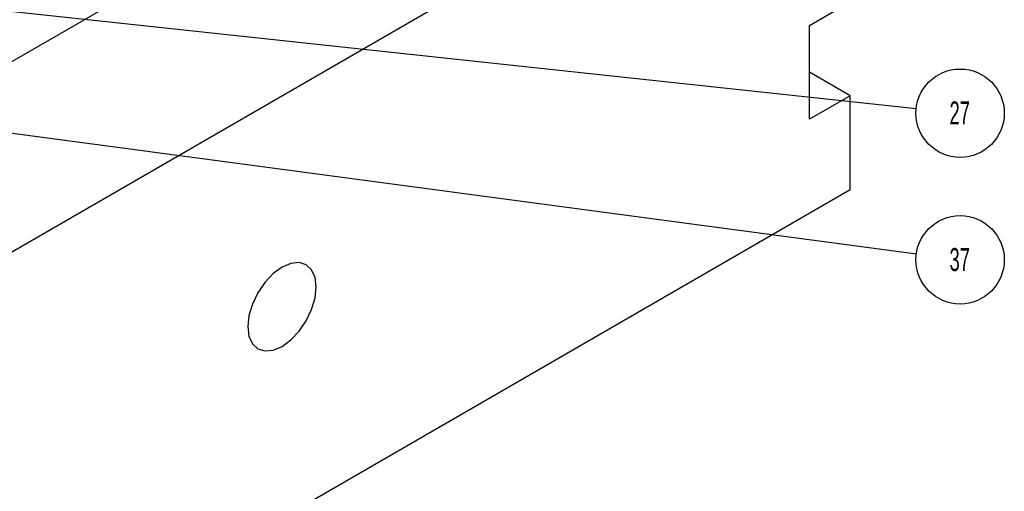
# Model space of a CAD drawing. Header units: inches. Extents: x 1880 to 2363, y -453 to -54.
# Tile 905 of 1056: x 2079.35 to 2083.64, y -72.06 to -70.01. Entities that reach past the tile are written whole.
import ezdxf

# ---------------------------------------------------------------- set-up
doc = ezdxf.new("R2010")
doc.units = ezdxf.units.IN
doc.header["$LTSCALE"] = 0.5
doc.header["$MEASUREMENT"] = 0
for name, color, linetype in [('DIE-M-S3', 8, 'Continuous'), ('DSS-M-S', 53, 'Continuous'), ('SID-M-S', 105, 'Continuous')]:
    doc.layers.add(name, color=color, linetype=linetype)
doc.styles.add('SLDTEXTSTYLE0', font='TXT', dxfattribs={"width": 0.595745})

msp = doc.modelspace()

# ---------------------------------------------------------------- linework, layer by layer
at = {"layer": 'DIE-M-S3', "linetype": 'Continuous', "lineweight": 25}
msp.add_line((2078.89535, -70.432), (2079.79691, -69.91154), dxfattribs=at)
at = {"layer": 'DSS-M-S', "linetype": 'Continuous', "lineweight": 25}
for p, q in [((2078.72918, -71.35658), (2082.97182, -68.90736)), ((2082.79505, -70.03008), (2082.97182, -69.92803)), ((2082.79505, -70.43835), (2082.79505, -70.03008)), ((2082.97182, -70.3363), (2082.79505, -70.23425)), ((2082.97182, -70.3363), (2082.79505, -70.43835)), ((2082.97182, -70.74457), (2082.97182, -70.3363)), ((2073.07233, -76.45943), (2082.97182, -70.74457)), ((2080.53556, -71.06601), (2080.49695, -71.08243)), ((2080.57153, -71.06245), (2080.53556, -71.06601)), ((2080.60243, -71.07199), (2080.57153, -71.06245)), ((2080.62613, -71.09398), (2080.60243, -71.07199)), ((2080.45834, -71.11059), (2080.42237, -71.14856)), ((2080.49695, -71.08243), (2080.45834, -71.11059)), ((2080.64103, -71.12692), (2080.62613, -71.09398)), ((2080.42237, -71.14856), (2080.39148, -71.19377)), ((2080.64611, -71.16857), (2080.64103, -71.12692)), ((2080.39148, -71.19377), (2080.36777, -71.24313)), ((2080.64103, -71.21608), (2080.64611, -71.16857)), ((2080.36777, -71.24313), (2080.35287, -71.29327)), ((2080.62613, -71.26623), (2080.64103, -71.21608)), ((2080.35287, -71.29327), (2080.34779, -71.34079)), ((2080.60243, -71.31559), (2080.62613, -71.26623)), ((2080.57153, -71.3608), (2080.60243, -71.31559)), ((2080.34779, -71.34079), (2080.35287, -71.38244)), ((2080.53556, -71.39877), (2080.57153, -71.3608)), ((2080.35287, -71.38244), (2080.36777, -71.41538)), ((2080.36777, -71.41538), (2080.39148, -71.43737)), ((2080.49695, -71.42693), (2080.53556, -71.39877)), ((2080.39148, -71.43737), (2080.42237, -71.44691)), ((2080.42237, -71.44691), (2080.45834, -71.44335)), ((2080.45834, -71.44335), (2080.49695, -71.42693))]:
    msp.add_line(p, q, dxfattribs=at)
at = {"layer": 'SID-M-S'}
for p, q in [((2076.20239, -69.6352), (2083.26016, -70.39179)), ((2077.91626, -70.31114), (2083.26075, -71.02478))]:
    msp.add_line(p, q, dxfattribs=at)
for centre in [(2083.45143, -70.4123), (2083.45143, -71.05024)]:
    msp.add_circle(centre, 0.19237, dxfattribs=at)

# ---------------------------------------------------------------- texts
at = {"layer": 'SID-M-S', "char_height": 0.1, "attachment_point": 2, "style": 'SLDTEXTSTYLE0'}
for s, insert in [('27', (2083.44942, -70.3612)), ('37', (2083.44942, -70.99914))]:
    msp.add_mtext(s, dxfattribs=dict(at, insert=insert))

doc.saveas('drawing.dxf')
